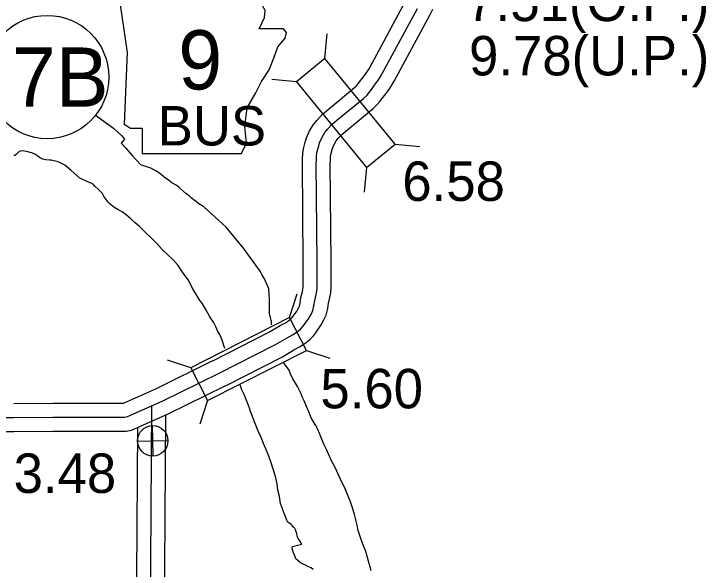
# Model space of a CAD drawing. Extents: x -83719 to 153526, y -11835 to 11446.
# Drawn here: x -32.7 to 214.6, y 228.4 to 426.5 of the extents above; entities that cross this region are included whole.
import ezdxf

# ---------------------------------------------------------------- set-up
doc = ezdxf.new("R2010")
doc.units = 0
for name, color, linetype in [('Level 10', 7, 'Continuous'), ('Level 20', 7, 'Continuous'), ('Level 21', 7, 'Continuous'), ('Level 25', 7, 'Continuous'), ('Level 26', 7, 'Continuous'), ('Level 27', 7, 'Continuous'), ('Level 58', 7, 'Continuous'), ('Level 59', 7, 'Continuous'), ('Level 9', 7, 'Continuous')]:
    doc.layers.add(name, color=color, linetype=linetype)

msp = doc.modelspace()

# ---------------------------------------------------------------- linework, layer by layer
at = {"layer": 'Level 10'}
for points in [[(38.37, 302.74), (58.42, 312.93), (62.45, 315.31), (64.29, 316.28), (65.04, 316.77), (65.71, 317.23), (66.24, 317.67), (66.7, 318.16), (67.32, 318.96), (67.65, 319.45), (68.22, 320.2), (68.55, 320.71), (69.09, 321.68), (69.33, 322.25), (69.6, 323.29), (69.87, 325.26), (70.43, 327.39), (70.57, 328.21), (70.65, 329.12), (70.64, 338.06), (70.36, 373), (70.38, 374.65), (70.51, 376.73), (70.8, 378.41), (71.37, 380.71), (71.81, 382.25), (72.95, 384.81), (74.3, 387.02), (75.6, 388.63), (77.51, 390.77), (79.53, 392.41), (89.03, 400.2), (89.81, 400.96), (90.18, 401.41), (90.79, 402.22), (92.17, 404.05), (93.14, 405.33), (93.94, 406.58), (94.43, 407.43), (107.07, 430.76)], [(42.9, 293.83), (63.24, 304.16), (67.33, 306.58), (69.39, 307.67), (70.62, 308.48), (71.73, 309.24), (73.1, 310.37), (74.29, 311.64), (75.43, 313.08), (75.81, 313.66), (76.42, 314.47), (77.14, 315.58), (78.09, 317.3), (78.82, 319.02), (79.42, 321.33), (79.7, 323.31), (80.21, 325.27), (80.5, 326.93), (80.65, 328.69), (80.64, 338.11), (80.36, 373), (80.37, 374.29), (80.46, 375.55), (80.59, 376.36), (81.03, 378.14), (81.23, 378.82), (81.82, 380.15), (82.49, 381.24), (83.22, 382.14), (84.45, 383.52), (85.86, 384.67), (95.7, 392.74), (97.15, 394.15), (98.02, 395.19), (98.78, 396.21), (100.15, 398.02), (101.34, 399.59), (102.48, 401.37), (103.16, 402.54), (115.87, 426.02), (117.04, 428.2)], [(-32.7, 287.51), (-18.8, 287.55), (-3.37, 287.57), (4.26, 287.64), (6.49, 287.64), (18.21, 292.84), (38.43, 302.77)], [(-32.67, 277.51), (-18.78, 277.55), (-3.32, 277.57), (4.29, 277.64), (7.4, 277.63), (9.31, 277.95), (22.44, 283.77), (42.84, 293.8)], [(20.61, 137.73), (21.62, 283.38)], [(-49.11, 277.42), (-32.66, 277.51)], [(10.73, 154.85), (11.59, 278.94)]]:
    msp.add_lwpolyline(points, dxfattribs=at)
at = {"layer": 'Level 20'}
for p, q in [((78.43, 410.65), (79.29, 419.41)), ((68.22, 402.28), (59.46, 403.14)), ((103.53, 380.03), (112.29, 379.16)), ((93.33, 371.66), (92.46, 362.9)), ((65.81, 318.19), (68.54, 326.55)), ((71.79, 306.42), (80.16, 303.69)), ((30.51, 300.25), (22.14, 302.98)), ((36.48, 288.48), (33.75, 280.12))]:
    msp.add_line(p, q, dxfattribs=at)
for points in [[(103.53, 380.03), (78.43, 410.65), (68.22, 402.28), (93.33, 371.66)], [(36.48, 288.48), (71.79, 306.42), (65.81, 318.19), (30.51, 300.25)]]:
    msp.add_lwpolyline(points, close=True, dxfattribs=at)
at = {"layer": 'Level 21'}
msp.add_lwpolyline([(5.26, 429.69), (7.8, 412.77), (6.67, 387.11), (8.92, 385.7), (13.15, 385.7), (13.15, 376.68), (48.68, 376.68), (50.37, 380.34), (49.81, 386.27), (50.66, 393.03), (53.76, 398.39), (55.73, 402.34), (58.55, 406.57), (60.24, 411.08), (61.65, 414.74), (64.19, 417.85), (64.75, 419.82), (63.63, 421.23), (54.88, 421.23), (56.86, 425.18), (57.14, 427.71), (55.97, 429.66)], close=True, dxfattribs=at)
at = {"layer": 'Level 26'}
for p, q in [((17.04, 268.74), (16.79, 279.59)), ((11.49, 274.04), (22.34, 274.29))]:
    msp.add_line(p, q, dxfattribs=at)
msp.add_circle((16.92, 274.16), 5.43, dxfattribs=at)
at = {"layer": 'Level 27'}
msp.add_circle((-20.77, 403.98), 22, dxfattribs=at)
at = {"layer": 'Level 59'}
for points in [[(40.63, 298.28), (60.83, 308.54), (64.89, 310.94), (66.84, 311.97), (67.83, 312.62), (68.72, 313.24), (69.67, 314.02), (70.49, 314.9), (71.38, 316.02), (71.73, 316.56), (72.32, 317.33), (72.84, 318.14), (73.59, 319.49), (74.07, 320.63), (74.51, 322.31), (74.78, 324.28), (75.32, 326.33), (75.53, 327.57), (75.65, 328.9), (75.64, 338.09), (75.36, 373), (75.37, 374.47), (75.48, 376.14), (75.7, 377.38), (76.2, 379.42), (76.52, 380.53), (77.39, 382.48), (78.4, 384.13), (79.41, 385.38), (80.98, 387.15), (82.69, 388.54), (92.36, 396.47), (93.48, 397.56), (94.1, 398.3), (94.79, 399.21), (96.16, 401.04), (97.24, 402.46), (98.21, 403.97), (98.8, 404.99), (111.47, 428.39)], [(-32.68, 282.51), (-18.79, 282.55), (-3.35, 282.57), (4.27, 282.64), (7, 282.63), (7.87, 282.78), (20.33, 288.31), (40.63, 298.28)], [(15.61, 137.76), (16.64, 286.65)], [(-49.21, 282.42), (-32.68, 282.51)]]:
    msp.add_lwpolyline(points, dxfattribs=at)
at = {"layer": 'Level 9'}
for points in [[(-3.5, 390.35), (2.93, 385.72), (5.85, 382.96), (6.83, 381.82), (5.69, 380.36), (7.32, 378.57), (9.59, 375.97), (12.52, 372.72), (16.09, 371.58), (18.06, 370.51)], [(-5.78, 366.37), (-9.1, 367.84), (-12.18, 370.6), (-14.46, 372.55), (-16.9, 373.69), (-19.32, 374.29), (-20.02, 374.34), (-21.25, 374.42), (-22.32, 374.71), (-23.49, 375.29), (-24.1, 375.75), (-25.21, 376.43), (-26.04, 376.78), (-26.45, 376.95), (-27.72, 377.26), (-28.85, 377.58), (-29.59, 377.66), (-30.45, 377.55), (-30.85, 377.38), (-31.21, 377), (-31.64, 376.6), (-31.9, 376.33), (-32.36, 376.02), (-32.76, 375.98)], [(35.15, 357.68), (33.39, 358.69), (32.14, 359.67), (30.66, 360.82), (30.02, 361.44), (28.7, 362.45), (26.38, 364.52), (25.5, 365.31), (23.75, 366.22), (22.54, 367.13), (21.03, 368.28), (20.08, 369.1), (19.28, 369.62), (18.74, 370.04), (18.06, 370.51)], [(42.73, 307.06), (41.76, 310.04), (40.83, 312.07), (40.22, 313.22), (39.43, 314.88), (38.57, 316.44), (37.35, 318.35), (35.87, 321.07), (34.54, 323.22), (33.76, 324.21), (31.24, 328.34), (29.53, 331.59), (27.55, 334.39), (25.99, 336.74), (24.26, 338.71), (22.13, 340.68), (20.34, 342.43), (18.45, 344.47), (16.32, 346.54), (14.06, 348.77), (12.13, 350.61), (10.65, 351.92), (9.2, 353.23), (7.58, 354.74), (6.03, 355.85), (5.22, 356.28), (4.42, 356.7), (3.04, 357.51), (1.73, 358.56), (1.05, 359.35), (-0.48, 361.19), (-0.99, 362.39), (-1.36, 362.72), (-2.45, 363.87), (-3.73, 365.08), (-4.41, 365.74), (-5.14, 366.13), (-5.78, 366.37)], [(59.33, 315.49), (59.36, 315.63), (59.38, 316.4), (59.34, 316.83), (59.24, 317.26), (58.99, 318.13), (58.75, 318.96), (58.67, 319.62), (58.65, 320.89), (58.67, 321.89), (58.62, 323.23), (58.59, 324.73), (58.5, 326.33), (58.34, 328.4), (57.55, 330.29), (56.86, 331.91), (56, 333.3), (55.28, 334.75), (49.32, 342.96), (43.15, 350.44), (35.15, 357.68)], [(65.62, 299.33), (63.96, 301.68), (63.47, 302.13)], [(70.33, 289.82), (69.89, 290.86), (69.21, 292.35), (68.6, 293.58), (67.92, 294.71), (66.98, 296.3), (65.96, 298.3), (65.62, 299.33)], [(51.09, 286.8), (50.24, 288.86), (49.66, 290.46), (49.08, 291.62), (48.78, 292.39), (48.23, 293.75), (48.02, 294.29)], [(94.98, 227.7), (93.7, 232.56), (93.01, 234.59), (92.23, 236.62), (91.38, 238.95), (90.32, 242.11), (89.9, 244.08), (89.03, 247.81), (88.45, 249.91), (87.56, 252.33), (86.71, 254.43), (85.72, 256.96), (84.02, 260.48), (82.05, 264.63), (80.66, 267.29), (79.06, 270.78), (78.21, 272.74), (77.26, 274.97), (76.34, 277.06), (76.17, 277.6), (75.49, 278.96), (75.15, 279.62), (74.34, 280.92), (73.56, 282.34), (72.71, 284.44), (71.9, 286.37), (71.01, 288.36), (70.33, 289.82)], [(74.2, 228.24), (73.57, 228.76), (72.36, 229.35), (71.49, 229.74), (70.66, 230.14), (70.16, 230.37), (69.66, 230.63), (68.05, 232.08), (67.64, 233.08), (67.26, 234.18), (66.95, 235.04), (66.78, 235.67), (66.81, 236.48), (70.13, 237.21), (69.42, 238.44), (68.91, 239.23), (68.67, 239.8), (68.53, 240.37), (68.39, 241.07), (68.19, 241.66), (67.88, 242.33), (67.64, 242.83), (67.21, 243.32), (66.67, 243.92), (66.5, 244.12), (66.33, 244.25), (65.9, 244.65), (65.19, 245.14), (64.79, 245.84), (64.04, 247.97), (62.6, 251.76), (62.15, 254.26), (61.66, 256.59), (61.34, 258.82), (60.82, 261.36), (60.03, 263.69), (59.07, 266.65), (58.38, 268.68), (57.36, 271.27), (56.51, 273.2), (55.63, 275.29), (54.57, 277.59), (53.96, 279.15), (53.28, 280.95), (52.53, 282.78), (51.85, 284.6), (51.43, 285.84), (51.09, 286.8)]]:
    msp.add_lwpolyline(points, dxfattribs=at)

# ---------------------------------------------------------------- texts
at = {"layer": 'Level 21'}
for s, height, p in [('9', 21.12, (26.03, 399.55)), ('BUS', 14.08, (18.69, 379.55))]:
    msp.add_text(s, height=height, dxfattribs=at).set_placement(p)
at = {"layer": 'Level 25'}
msp.add_text('3.48', height=14.08, dxfattribs=at).set_placement((-32.78, 255.55))
at = {"layer": 'Level 27'}
msp.add_text('7B', height=21.12, dxfattribs=at).set_placement((-33.43, 393.42))
at = {"layer": 'Level 58'}
for s, p in [('7.51(O.P.)', (128.95, 423.93)), ('9.78(U.P.)', (129.92, 404.56)), ('6.58', (106.08, 359.76)), ('5.60', (76.82, 285.74))]:
    msp.add_text(s, height=14.08, dxfattribs=at).set_placement(p)

doc.saveas('drawing.dxf')
